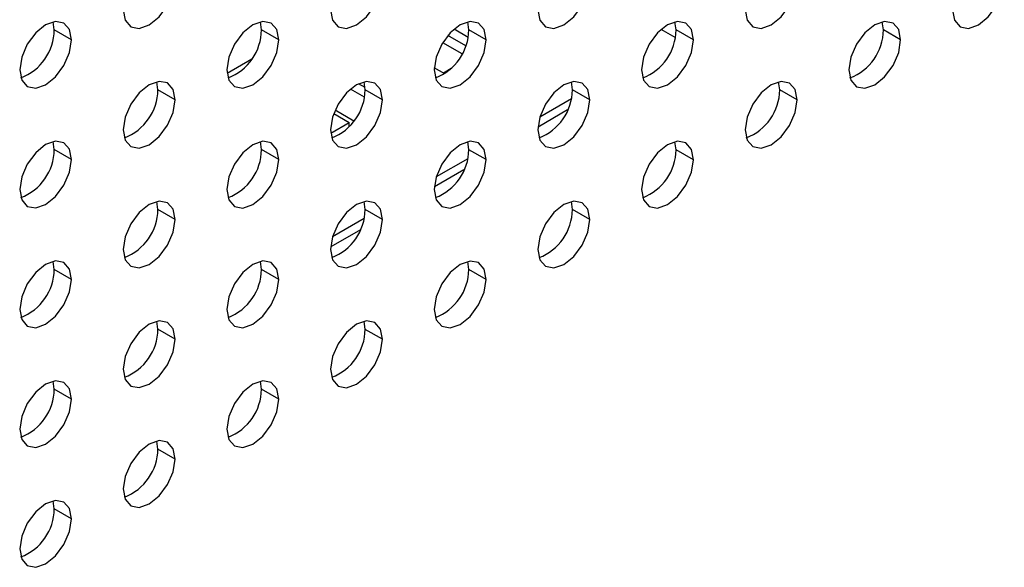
# Model space of a CAD drawing. Header units: millimetres. Extents: x 0 to 1118, y 0 to 864.
# Tile 388 of 438: x 1036.61 to 1040.64, y 673.68 to 675.92. Entities that reach past the tile are written whole.
import ezdxf

# ---------------------------------------------------------------- set-up
doc = ezdxf.new("R2010")
doc.units = ezdxf.units.MM

msp = doc.modelspace()

# ---------------------------------------------------------------- linework, layer by layer
at = {"color": 7, "linetype": 'Continuous', "lineweight": 25}
for p, q in [((1036.7518, 675.8797), (1036.7472, 675.9126)), ((1036.8225, 675.8388), (1036.7518, 675.8797)), ((1037.6003, 675.8796), (1037.5958, 675.9125)), ((1037.671, 675.8388), (1037.6003, 675.8796)), ((1038.4459, 675.8491), (1038.3886, 675.8821)), ((1038.4489, 675.8795), (1038.4443, 675.9124)), ((1038.5196, 675.8387), (1038.4489, 675.8795)), ((1039.2942, 675.848), (1039.2364, 675.8814)), ((1039.2974, 675.8794), (1039.2928, 675.9124)), ((1039.3681, 675.8386), (1039.2974, 675.8794)), ((1040.1459, 675.8793), (1040.1413, 675.9123)), ((1040.2166, 675.8385), (1040.1459, 675.8793)), ((1038.4361, 675.8139), (1038.3631, 675.8561)), ((1038.4215, 675.7815), (1038.3424, 675.8272)), ((1037.4596, 675.7026), (1037.5605, 675.7609)), ((1038.3501, 675.7003), (1038.3077, 675.7248)), ((1038.3766, 675.7217), (1038.3448, 675.7033)), ((1037.1761, 675.6347), (1037.1715, 675.6676)), ((1037.2468, 675.5938), (1037.1761, 675.6347)), ((1038.0216, 675.6041), (1037.9644, 675.6372)), ((1038.0243, 675.6434), (1037.997, 675.6592)), ((1038.0246, 675.6346), (1038.02, 675.6675)), ((1038.0953, 675.5938), (1038.0246, 675.6346)), ((1038.8731, 675.6345), (1038.8686, 675.6674)), ((1038.9438, 675.5937), (1038.8731, 675.6345)), ((1039.7217, 675.6344), (1039.7171, 675.6673)), ((1039.7924, 675.5936), (1039.7217, 675.6344)), ((1038.8689, 675.5977), (1038.7399, 675.5232)), ((1037.8963, 675.5378), (1037.9594, 675.5013)), ((1037.9783, 675.5067), (1037.9016, 675.551)), ((1038.8534, 675.552), (1038.7321, 675.482)), ((1037.8839, 675.4577), (1037.9594, 675.5013)), ((1037.9594, 675.4839), (1037.9594, 675.5013)), ((1036.7518, 675.3897), (1036.7472, 675.4227)), ((1037.6003, 675.3897), (1037.5958, 675.4226)), ((1038.4489, 675.3896), (1038.4443, 675.4225)), ((1039.2974, 675.3895), (1039.2928, 675.4224)), ((1036.8225, 675.3489), (1036.7518, 675.3897)), ((1037.671, 675.3488), (1037.6003, 675.3897)), ((1038.4446, 675.3527), (1038.3157, 675.2783)), ((1038.5196, 675.3488), (1038.4489, 675.3896)), ((1039.3681, 675.3487), (1039.2974, 675.3895)), ((1038.4291, 675.3071), (1038.3078, 675.237)), ((1037.1761, 675.1447), (1037.1715, 675.1777)), ((1038.0246, 675.1447), (1038.02, 675.1776)), ((1038.8731, 675.1446), (1038.8686, 675.1775)), ((1037.2468, 675.1039), (1037.1761, 675.1447)), ((1038.0953, 675.1038), (1038.0246, 675.1447)), ((1038.9438, 675.1038), (1038.8731, 675.1446)), ((1038.0203, 675.1078), (1037.8914, 675.0334)), ((1038.0049, 675.0622), (1037.8836, 674.9921)), ((1036.7518, 674.8998), (1036.7472, 674.9327)), ((1037.6003, 674.8997), (1037.5958, 674.9327)), ((1038.4489, 674.8997), (1038.4443, 674.9326)), ((1036.8225, 674.859), (1036.7518, 674.8998)), ((1037.671, 674.8589), (1037.6003, 674.8997)), ((1038.5196, 674.8588), (1038.4489, 674.8997)), ((1037.1761, 674.6548), (1037.1715, 674.6877)), ((1038.0246, 674.6547), (1038.02, 674.6877)), ((1037.2468, 674.614), (1037.1761, 674.6548)), ((1038.0953, 674.6139), (1038.0246, 674.6547)), ((1036.7518, 674.4099), (1036.7472, 674.4428)), ((1037.6003, 674.4098), (1037.5958, 674.4427)), ((1036.8225, 674.3691), (1036.7518, 674.4099)), ((1037.671, 674.369), (1037.6003, 674.4098)), ((1037.1761, 674.1649), (1037.1715, 674.1978)), ((1037.2468, 674.1241), (1037.1761, 674.1649)), ((1036.7518, 673.92), (1036.7472, 673.9529)), ((1036.8225, 673.8791), (1036.7518, 673.92))]:
    msp.add_line(p, q, dxfattribs=at)
at = {"color": 7, "linetype": 'Continuous', "lineweight": 25, "flags": 128}
for points in [[(1037.0346, 675.9613), (1037.0427, 675.9191), (1037.0657, 675.8926), (1037.1001, 675.8859), (1037.1407, 675.9), (1037.1813, 675.9328), (1037.2157, 675.9792), (1037.2387, 676.0322), (1037.2468, 676.0838)], [(1037.8832, 675.9612), (1037.8912, 675.919), (1037.9142, 675.8925), (1037.9486, 675.8859), (1037.9892, 675.9), (1038.0298, 675.9327), (1038.0642, 675.9791), (1038.0872, 676.0321), (1038.0953, 676.0837)], [(1038.7317, 675.9611), (1038.7398, 675.9189), (1038.7628, 675.8925), (1038.7972, 675.8858), (1038.8378, 675.8999), (1038.8784, 675.9326), (1038.9128, 675.9791), (1038.9358, 676.0321), (1038.9438, 676.0836)], [(1039.5802, 675.9611), (1039.5883, 675.9189), (1039.6113, 675.8924), (1039.6457, 675.8857), (1039.6863, 675.8998), (1039.7269, 675.9326), (1039.7613, 675.979), (1039.7843, 676.032), (1039.7924, 676.0835)], [(1040.4288, 675.961), (1040.4368, 675.9188), (1040.4598, 675.8923), (1040.4942, 675.8856), (1040.5348, 675.8997), (1040.5754, 675.9325), (1040.6098, 675.9789), (1040.6328, 676.0319), (1040.6409, 676.0834)], [(1036.8225, 675.8388), (1036.8144, 675.881), (1036.7914, 675.9075), (1036.757, 675.9142), (1036.7164, 675.9001), (1036.6759, 675.8673), (1036.6414, 675.8209), (1036.6185, 675.7679), (1036.6104, 675.7164)], [(1037.671, 675.8388), (1037.663, 675.881), (1037.64, 675.9074), (1037.6056, 675.9141), (1037.565, 675.9), (1037.5244, 675.8673), (1037.49, 675.8208), (1037.467, 675.7678), (1037.4589, 675.7163)], [(1038.5196, 675.8387), (1038.5115, 675.8809), (1038.4885, 675.9074), (1038.4541, 675.914), (1038.4135, 675.8999), (1038.3729, 675.8672), (1038.3385, 675.8208), (1038.3155, 675.7678), (1038.3074, 675.7162)], [(1039.3681, 675.8386), (1039.36, 675.8808), (1039.337, 675.9073), (1039.3026, 675.914), (1039.262, 675.8999), (1039.2214, 675.8671), (1039.187, 675.8207), (1039.164, 675.7677), (1039.156, 675.7161)], [(1040.2166, 675.8385), (1040.2086, 675.8807), (1040.1856, 675.9072), (1040.1511, 675.9139), (1040.1106, 675.8998), (1040.07, 675.867), (1040.0356, 675.8206), (1040.0126, 675.7676), (1040.0045, 675.7161)], [(1036.6104, 675.7164), (1036.6185, 675.6742), (1036.6414, 675.6477), (1036.6759, 675.641), (1036.7164, 675.6551), (1036.757, 675.6879), (1036.7914, 675.7343), (1036.8144, 675.7873), (1036.8225, 675.8388)], [(1037.4589, 675.7163), (1037.467, 675.6741), (1037.49, 675.6476), (1037.5244, 675.6409), (1037.565, 675.655), (1037.6056, 675.6878), (1037.64, 675.7342), (1037.663, 675.7872), (1037.671, 675.8388)], [(1038.3074, 675.7162), (1038.3155, 675.674), (1038.3385, 675.6475), (1038.3729, 675.6409), (1038.4135, 675.655), (1038.4541, 675.6877), (1038.4885, 675.7341), (1038.5115, 675.7871), (1038.5196, 675.8387)], [(1039.156, 675.7161), (1039.164, 675.6739), (1039.187, 675.6475), (1039.2214, 675.6408), (1039.262, 675.6549), (1039.3026, 675.6876), (1039.337, 675.7341), (1039.36, 675.7871), (1039.3681, 675.8386)], [(1040.0045, 675.7161), (1040.0126, 675.6738), (1040.0356, 675.6474), (1040.07, 675.6407), (1040.1106, 675.6548), (1040.1511, 675.6876), (1040.1856, 675.734), (1040.2086, 675.787), (1040.2166, 675.8385)], [(1037.2468, 675.5938), (1037.2387, 675.636), (1037.2157, 675.6625), (1037.1813, 675.6692), (1037.1407, 675.6551), (1037.1001, 675.6223), (1037.0657, 675.5759), (1037.0427, 675.5229), (1037.0346, 675.4714)], [(1038.0953, 675.5938), (1038.0872, 675.636), (1038.0642, 675.6624), (1038.0298, 675.6691), (1037.9892, 675.655), (1037.9486, 675.6223), (1037.9142, 675.5758), (1037.8912, 675.5228), (1037.8832, 675.4713)], [(1038.9438, 675.5937), (1038.9358, 675.6359), (1038.9128, 675.6624), (1038.8784, 675.669), (1038.8378, 675.6549), (1038.7972, 675.6222), (1038.7628, 675.5758), (1038.7398, 675.5227), (1038.7317, 675.4712)], [(1039.7924, 675.5936), (1039.7843, 675.6358), (1039.7613, 675.6623), (1039.7269, 675.669), (1039.6863, 675.6548), (1039.6457, 675.6221), (1039.6113, 675.5757), (1039.5883, 675.5227), (1039.5802, 675.4711)], [(1037.0346, 675.4714), (1037.0427, 675.4292), (1037.0657, 675.4027), (1037.1001, 675.396), (1037.1407, 675.4101), (1037.1813, 675.4429), (1037.2157, 675.4893), (1037.2387, 675.5423), (1037.2468, 675.5938)], [(1037.8832, 675.4713), (1037.8912, 675.4291), (1037.9142, 675.4026), (1037.9486, 675.3959), (1037.9892, 675.41), (1038.0298, 675.4428), (1038.0642, 675.4892), (1038.0872, 675.5422), (1038.0953, 675.5938)], [(1038.7317, 675.4712), (1038.7398, 675.429), (1038.7628, 675.4025), (1038.7972, 675.3959), (1038.8378, 675.41), (1038.8784, 675.4427), (1038.9128, 675.4891), (1038.9358, 675.5421), (1038.9438, 675.5937)], [(1039.5802, 675.4711), (1039.5883, 675.4289), (1039.6113, 675.4025), (1039.6457, 675.3958), (1039.6863, 675.4099), (1039.7269, 675.4426), (1039.7613, 675.4891), (1039.7843, 675.5421), (1039.7924, 675.5936)], [(1036.8225, 675.3489), (1036.8144, 675.3911), (1036.7914, 675.4176), (1036.757, 675.4243), (1036.7164, 675.4102), (1036.6759, 675.3774), (1036.6414, 675.331), (1036.6185, 675.278), (1036.6104, 675.2265)], [(1037.671, 675.3488), (1037.663, 675.391), (1037.64, 675.4175), (1037.6056, 675.4242), (1037.565, 675.4101), (1037.5244, 675.3773), (1037.49, 675.3309), (1037.467, 675.2779), (1037.4589, 675.2264)], [(1038.5196, 675.3488), (1038.5115, 675.391), (1038.4885, 675.4174), (1038.4541, 675.4241), (1038.4135, 675.41), (1038.3729, 675.3773), (1038.3385, 675.3308), (1038.3155, 675.2778), (1038.3074, 675.2263)], [(1039.3681, 675.3487), (1039.36, 675.3909), (1039.337, 675.4173), (1039.3026, 675.424), (1039.262, 675.4099), (1039.2214, 675.3772), (1039.187, 675.3308), (1039.164, 675.2777), (1039.156, 675.2262)], [(1036.6104, 675.2265), (1036.6185, 675.1842), (1036.6414, 675.1578), (1036.6759, 675.1511), (1036.7164, 675.1652), (1036.757, 675.198), (1036.7914, 675.2444), (1036.8144, 675.2974), (1036.8225, 675.3489)], [(1037.4589, 675.2264), (1037.467, 675.1842), (1037.49, 675.1577), (1037.5244, 675.151), (1037.565, 675.1651), (1037.6056, 675.1979), (1037.64, 675.2443), (1037.663, 675.2973), (1037.671, 675.3488)], [(1038.3074, 675.2263), (1038.3155, 675.1841), (1038.3385, 675.1576), (1038.3729, 675.1509), (1038.4135, 675.165), (1038.4541, 675.1978), (1038.4885, 675.2442), (1038.5115, 675.2972), (1038.5196, 675.3488)], [(1039.156, 675.2262), (1039.164, 675.184), (1039.187, 675.1575), (1039.2214, 675.1509), (1039.262, 675.165), (1039.3026, 675.1977), (1039.337, 675.2441), (1039.36, 675.2971), (1039.3681, 675.3487)], [(1037.2468, 675.1039), (1037.2387, 675.1461), (1037.2157, 675.1726), (1037.1813, 675.1793), (1037.1407, 675.1652), (1037.1001, 675.1324), (1037.0657, 675.086), (1037.0427, 675.033), (1037.0346, 674.9815)], [(1038.0953, 675.1038), (1038.0872, 675.146), (1038.0642, 675.1725), (1038.0298, 675.1792), (1037.9892, 675.1651), (1037.9486, 675.1323), (1037.9142, 675.0859), (1037.8912, 675.0329), (1037.8832, 674.9814)], [(1038.9438, 675.1038), (1038.9358, 675.146), (1038.9128, 675.1724), (1038.8784, 675.1791), (1038.8378, 675.165), (1038.7972, 675.1322), (1038.7628, 675.0858), (1038.7398, 675.0328), (1038.7317, 674.9813)], [(1037.0346, 674.9815), (1037.0427, 674.9392), (1037.0657, 674.9128), (1037.1001, 674.9061), (1037.1407, 674.9202), (1037.1813, 674.953), (1037.2157, 674.9994), (1037.2387, 675.0524), (1037.2468, 675.1039)], [(1037.8832, 674.9814), (1037.8912, 674.9392), (1037.9142, 674.9127), (1037.9486, 674.906), (1037.9892, 674.9201), (1038.0298, 674.9529), (1038.0642, 674.9993), (1038.0872, 675.0523), (1038.0953, 675.1038)], [(1038.7317, 674.9813), (1038.7398, 674.9391), (1038.7628, 674.9126), (1038.7972, 674.9059), (1038.8378, 674.92), (1038.8784, 674.9528), (1038.9128, 674.9992), (1038.9358, 675.0522), (1038.9438, 675.1038)], [(1036.8225, 674.859), (1036.8144, 674.9012), (1036.7914, 674.9277), (1036.757, 674.9343), (1036.7164, 674.9202), (1036.6759, 674.8875), (1036.6414, 674.8411), (1036.6185, 674.7881), (1036.6104, 674.7365)], [(1037.671, 674.8589), (1037.663, 674.9011), (1037.64, 674.9276), (1037.6056, 674.9343), (1037.565, 674.9202), (1037.5244, 674.8874), (1037.49, 674.841), (1037.467, 674.788), (1037.4589, 674.7364)], [(1038.5196, 674.8588), (1038.5115, 674.901), (1038.4885, 674.9275), (1038.4541, 674.9342), (1038.4135, 674.9201), (1038.3729, 674.8873), (1038.3385, 674.8409), (1038.3155, 674.7879), (1038.3074, 674.7364)], [(1036.6104, 674.7365), (1036.6185, 674.6943), (1036.6414, 674.6679), (1036.6759, 674.6612), (1036.7164, 674.6753), (1036.757, 674.708), (1036.7914, 674.7544), (1036.8144, 674.8075), (1036.8225, 674.859)], [(1037.4589, 674.7364), (1037.467, 674.6942), (1037.49, 674.6678), (1037.5244, 674.6611), (1037.565, 674.6752), (1037.6056, 674.708), (1037.64, 674.7544), (1037.663, 674.8074), (1037.671, 674.8589)], [(1038.3074, 674.7364), (1038.3155, 674.6942), (1038.3385, 674.6677), (1038.3729, 674.661), (1038.4135, 674.6751), (1038.4541, 674.7079), (1038.4885, 674.7543), (1038.5115, 674.8073), (1038.5196, 674.8588)], [(1037.2468, 674.614), (1037.2387, 674.6562), (1037.2157, 674.6827), (1037.1813, 674.6893), (1037.1407, 674.6752), (1037.1001, 674.6425), (1037.0657, 674.5961), (1037.0427, 674.5431), (1037.0346, 674.4915)], [(1038.0953, 674.6139), (1038.0872, 674.6561), (1038.0642, 674.6826), (1038.0298, 674.6893), (1037.9892, 674.6752), (1037.9486, 674.6424), (1037.9142, 674.596), (1037.8912, 674.543), (1037.8832, 674.4914)], [(1037.0346, 674.4915), (1037.0427, 674.4493), (1037.0657, 674.4229), (1037.1001, 674.4162), (1037.1407, 674.4303), (1037.1813, 674.463), (1037.2157, 674.5094), (1037.2387, 674.5625), (1037.2468, 674.614)], [(1037.8832, 674.4914), (1037.8912, 674.4492), (1037.9142, 674.4228), (1037.9486, 674.4161), (1037.9892, 674.4302), (1038.0298, 674.463), (1038.0642, 674.5094), (1038.0872, 674.5624), (1038.0953, 674.6139)], [(1036.8225, 674.3691), (1036.8144, 674.4113), (1036.7914, 674.4377), (1036.757, 674.4444), (1036.7164, 674.4303), (1036.6759, 674.3976), (1036.6414, 674.3511), (1036.6185, 674.2981), (1036.6104, 674.2466)], [(1037.671, 674.369), (1037.663, 674.4112), (1037.64, 674.4377), (1037.6056, 674.4443), (1037.565, 674.4302), (1037.5244, 674.3975), (1037.49, 674.3511), (1037.467, 674.2981), (1037.4589, 674.2465)], [(1036.6104, 674.2466), (1036.6185, 674.2044), (1036.6414, 674.1779), (1036.6759, 674.1712), (1036.7164, 674.1854), (1036.757, 674.2181), (1036.7914, 674.2645), (1036.8144, 674.3175), (1036.8225, 674.3691)], [(1037.4589, 674.2465), (1037.467, 674.2043), (1037.49, 674.1779), (1037.5244, 674.1712), (1037.565, 674.1853), (1037.6056, 674.218), (1037.64, 674.2644), (1037.663, 674.3175), (1037.671, 674.369)], [(1037.2468, 674.1241), (1037.2387, 674.1663), (1037.2157, 674.1927), (1037.1813, 674.1994), (1037.1407, 674.1853), (1037.1001, 674.1526), (1037.0657, 674.1061), (1037.0427, 674.0531), (1037.0346, 674.0016)], [(1037.0346, 674.0016), (1037.0427, 673.9594), (1037.0657, 673.9329), (1037.1001, 673.9262), (1037.1407, 673.9404), (1037.1813, 673.9731), (1037.2157, 674.0195), (1037.2387, 674.0725), (1037.2468, 674.1241)], [(1036.8225, 673.8791), (1036.8144, 673.9214), (1036.7914, 673.9478), (1036.757, 673.9545), (1036.7164, 673.9404), (1036.6759, 673.9076), (1036.6414, 673.8612), (1036.6185, 673.8082), (1036.6104, 673.7567)], [(1036.6104, 673.7567), (1036.6185, 673.7145), (1036.6414, 673.688), (1036.6759, 673.6813), (1036.7164, 673.6954), (1036.757, 673.7282), (1036.7914, 673.7746), (1036.8144, 673.8276), (1036.8225, 673.8791)]]:
    msp.add_lwpolyline(points, dxfattribs=at)
at = {"color": 7, "linetype": 'Continuous', "lineweight": 25}
for centre in [(1036.5393, 675.882), (1037.3878, 675.882), (1038.2364, 675.8819), (1039.0849, 675.8818), (1039.9334, 675.8817), (1036.9636, 675.637), (1037.8121, 675.637), (1038.6606, 675.6369), (1039.5092, 675.6368), (1036.5393, 675.3921), (1037.3878, 675.392), (1038.2364, 675.392), (1039.0849, 675.3919), (1036.9636, 675.1471), (1037.8121, 675.147), (1038.6606, 675.1469), (1036.5393, 674.9022), (1037.3878, 674.9021), (1038.2364, 674.902), (1036.9636, 674.6572), (1037.8121, 674.6571), (1036.5393, 674.4123), (1037.3878, 674.4122), (1036.9636, 674.1673), (1036.5393, 673.9223)]:
    msp.add_arc(centre, 0.2125, 290.8517, 359.3594, dxfattribs=at)

doc.saveas('drawing.dxf')
